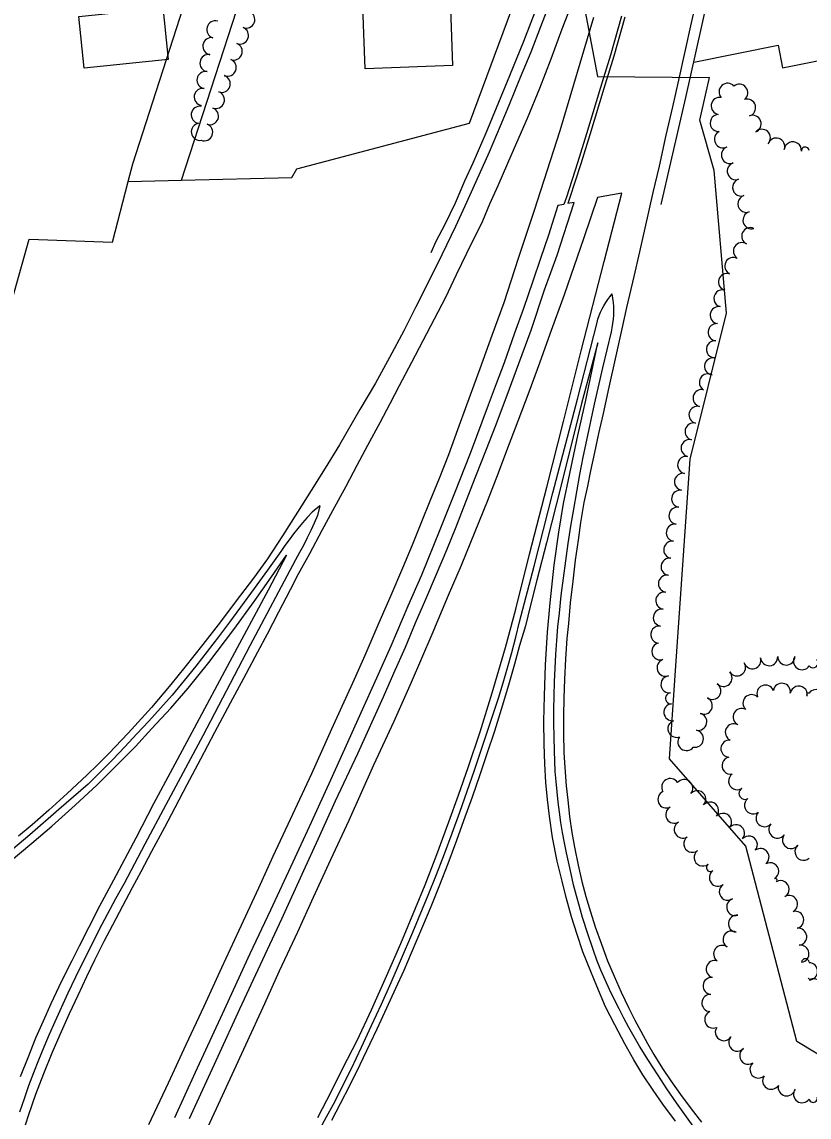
# Model space of a CAD drawing. Extents: x -25029 to 2274964, y -81170 to 687028.
# Drawn here: x -5665 to -4748, y -68392 to -67116 of the extents above; entities that cross this region are included whole.
import ezdxf

# ---------------------------------------------------------------- set-up
doc = ezdxf.new("R2010")
doc.units = 0
for name, color, linetype in [('81911BEA - RW_X_Fee_RW', 7, 'Continuous'), ('BLDG', 7, 'Continuous'), ('BR_X_Rail_Object', 7, 'Continuous'), ('GE_X_CL_2000', 7, 'Continuous'), ('INTERSTATE', 7, 'Continuous'), ('TREES', 7, 'Continuous')]:
    doc.layers.add(name, color=color, linetype=linetype)

msp = doc.modelspace()

# ---------------------------------------------------------------- linework, layer by layer
at = {"layer": '81911BEA - RW_X_Fee_RW'}
for p, q in [((-5144, -67234.1), (-5038.6, -66950.7)), ((-5038.6, -66950.7), (-4994.7, -67179.5)), ((-5536.3, -67281.3), (-5439.3, -66982.3)), ((-5479.4, -67300.5), (-5378.3, -66988.8)), ((-4994.7, -67179.5), (-4864.4, -67180.9)), ((-4875.5, -67230.4), (-4864.4, -67180.9)), ((-4859.1, -67289.1), (-4875.5, -67230.4)), ((-5344.9, -67287.3), (-5144, -67234.1)), ((-5350.8, -67297.2), (-5344.9, -67287.3)), ((-4844.5, -67455.4), (-4859.1, -67289.1)), ((-5770.8, -67773.7), (-5657, -67369.1)), ((-5657, -67369.1), (-5559.9, -67372.8)), ((-4887, -67625.2), (-4844.5, -67455.4)), ((-4904.2, -67877.1), (-4887, -67625.2)), ((-4910.8, -67974.3), (-4904.2, -67877.1)), ((-4822.1, -68076.1), (-4910.8, -67974.3)), ((-4788, -68206.7), (-4822.1, -68076.1)), ((-4762.7, -68303.4), (-4788, -68206.7)), ((-4374.3, -68540.4), (-4762.7, -68303.4))]:
    msp.add_line(p, q, dxfattribs=at)
for points in [[(-5559.9, -67372.8), (-5541.6, -67302.1), (-5536.3, -67281.3)], [(-5541.6, -67302.1), (-5479.4, -67300.5), (-5350.8, -67297.2)]]:
    msp.add_lwpolyline(points, dxfattribs=at)
at = {"layer": 'BLDG'}
for points in [[(-4748.4, -67163.2), (-4662.4, -67145.8), (-4667.6, -67119.9), (-4629.9, -67112.2), (-4620.4, -67159), (-4610.1, -67164.9), (-4539, -67150.5), (-4612.3, -66787.8), (-4748.4, -66815.3)], [(-4882.7, -67163), (-4784.5, -67143.2), (-4779.2, -67169.4), (-4748.4, -67163.2)]]:
    msp.add_lwpolyline(points, dxfattribs=at)
for points in [[(-5527.9, -66834.4), (-5524.2, -66870.4), (-5519.1, -66869.8), (-5518.1, -66880.1), (-5523.4, -66880.7), (-5494.9, -67160), (-5593, -67170), (-5599.1, -67109.8), (-5560.8, -67105.9), (-5566.8, -67046.8), (-5586.9, -67048.9), (-5592.1, -66998.1), (-5572.2, -66996.1), (-5575.2, -66966.7), (-5594.8, -66968.7), (-5607.7, -66842.5)], [(-5169, -67021.9), (-5163.6, -67167), (-5265.4, -67170.8), (-5270.9, -67025.8)]]:
    msp.add_lwpolyline(points, close=True, dxfattribs=at)
at = {"layer": 'BR_X_Rail_Object'}
for points in [[(-4920.5, -67328.7), (-4909.4, -67280), (-4892, -67204), (-4873.6, -67122.8), (-4856.8, -67045.3), (-4839, -66965.3), (-4826.1, -66909), (-4815.9, -66860.5), (-4806.5, -66815), (-4797.3, -66768.4), (-4788.1, -66721.3), (-4778.6, -66665.4), (-4773.2, -66637), (-4767.2, -66601.6), (-4761.9, -66565.8), (-4755.4, -66525.4), (-4749.7, -66483.9), (-4748.4, -66473.6)], [(-5048.3, -67088.4), (-5061.2, -67121.7), (-5072.7, -67151.3), (-5084.8, -67180.7), (-5098, -67213.4), (-5108.3, -67237.5), (-5121, -67267.7), (-5136.5, -67302.2), (-5149.2, -67330.7), (-5160.3, -67354.3), (-5176.3, -67387.5), (-5192.9, -67421.3), (-5206.3, -67448), (-5220.6, -67475.7), (-5237.2, -67506.9), (-5253.5, -67536.7), (-5271.8, -67567.6), (-5295.3, -67608.7), (-5311.9, -67635.7), (-5328.3, -67661.9), (-5344.4, -67687.1), (-5361.8, -67714.7), (-5379.4, -67741.4), (-5395.6, -67763.9), (-5415.7, -67790.5), (-5434.2, -67814.9), (-5454.7, -67841.3), (-5475.4, -67867.7), (-5491.8, -67887.7), (-5514.5, -67914.6), (-5541.5, -67944.4), (-5563.9, -67968), (-5576.8, -67980.8), (-5589.9, -67993.3)], [(-4878.6, -67086.6), (-4885.6, -67117.2), (-4893.3, -67150.6), (-4900.4, -67183.8), (-4907.5, -67214.9), (-4915.1, -67248.1), (-4923.1, -67284.2), (-4930.5, -67314.9), (-4939.8, -67356.5), (-4946, -67383.8), (-4952.4, -67412.5), (-4960.9, -67448.6), (-4967.1, -67477.2), (-4974.4, -67508.5), (-4981.6, -67541.5), (-4988.4, -67572.2), (-4993.5, -67595.6), (-4998.2, -67617.7), (-5003.1, -67638.9), (-5006.6, -67656.8), (-5010.6, -67676), (-5014.5, -67699.2), (-5017.2, -67719.6), (-5020.8, -67743), (-5023.6, -67767.6), (-5026.5, -67792.7), (-5028.7, -67816.7), (-5030.4, -67834.1), (-5032.1, -67857.9), (-5033.3, -67881.9), (-5034.2, -67903.2), (-5034.3, -67924.7), (-5034.4, -67944.7), (-5034, -67967.1), (-5032.9, -67984.6), (-5031.3, -68005.8), (-5029.5, -68022.3), (-5027.3, -68041.6), (-5024.8, -68060), (-5021.8, -68077.1), (-5017.3, -68098), (-5013, -68117.1), (-5008.5, -68134.7), (-5003, -68152.6), (-4997.4, -68170.1), (-4990.2, -68190.3), (-4983.2, -68209.7), (-4975.5, -68227.5), (-4967.2, -68246), (-4958.9, -68263.9), (-4951.4, -68278.7), (-4944.4, -68291.5), (-4936.8, -68305.8), (-4929.3, -68318.7), (-4919.1, -68334.9), (-4909.6, -68349.4), (-4898.3, -68365.4), (-4885.7, -68381.9), (-4873.7, -68397.4)], [(-5023.2, -67090.5), (-5036.4, -67124.7), (-5049.1, -67159.6), (-5062.6, -67193.7), (-5076.9, -67228.7), (-5089.3, -67256.9), (-5099.8, -67281.2), (-5110.9, -67307.2), (-5120.6, -67328.4), (-5128.9, -67348.3), (-5147.3, -67385.7), (-5159.3, -67410.7), (-5171.8, -67437), (-5185, -67462.2), (-5198.5, -67487.7), (-5211.6, -67512.6), (-5225.7, -67540.1), (-5236.7, -67560.9), (-5248.6, -67583), (-5262.8, -67609.3), (-5275.2, -67632.7), (-5288.2, -67657), (-5303.7, -67685.7), (-5315.9, -67708.6), (-5330.4, -67735.6), (-5343.7, -67759.3), (-5352.8, -67777.7), (-5366.5, -67803.6), (-5379.8, -67829.2), (-5390.9, -67850.1), (-5407.2, -67880.6), (-5422.6, -67909.5), (-5441.1, -67943.8), (-5457.4, -67974.7), (-5473.1, -68004.7), (-5487.3, -68031.4), (-5499.4, -68054.3), (-5514.2, -68082.3), (-5526.9, -68105.8), (-5536.8, -68124.6), (-5548.2, -68146.1), (-5559.7, -68168), (-5569.9, -68187.1), (-5580.8, -68208.8), (-5590.1, -68228.2), (-5600.2, -68249.9), (-5610.4, -68271.4), (-5621.2, -68295.8), (-5630.4, -68317.1), (-5640.2, -68341.2), (-5649.4, -68365.4), (-5657.7, -68389.1), (-5664.8, -68410.5)], [(-5065.8, -67099.6), (-5081.1, -67139.1), (-5097.2, -67179.1), (-5112.8, -67216.6), (-5124.8, -67245.6), (-5140, -67280.7), (-5149.7, -67301.6), (-5160.8, -67327.1), (-5172.8, -67352.2), (-5183.1, -67372), (-5189, -67385)], [(-5517.5, -68400.3), (-5494.7, -68351.7), (-5474.1, -68307), (-5453, -68262.3), (-5432.5, -68217.2), (-5412.1, -68173.8), (-5389.3, -68124.6), (-5372.8, -68087.7), (-5352.5, -68044.8), (-5327.6, -67991.5), (-5304.4, -67939.5), (-5278.1, -67881.6), (-5265.6, -67853.5), (-5249, -67815.7), (-5235.1, -67783.9), (-5221.8, -67751.8), (-5210.5, -67725.1), (-5199.6, -67698), (-5189.6, -67673.8), (-5178.9, -67647.3), (-5168.2, -67619.8), (-5157.7, -67590.9), (-5147.1, -67562), (-5131.6, -67519.7), (-5117.6, -67481), (-5103.7, -67442.7), (-5086.7, -67391.2), (-5068.1, -67335.3), (-5038.5, -67242.5), (-4999.1, -67110.6)], [(-4966.9, -67109.6), (-4979.8, -67154.7), (-4991.3, -67192.4), (-5007.6, -67246.5), (-5018.1, -67280.1), (-5031, -67320.3), (-5034, -67328.6)], [(-4963, -67110.6), (-4976, -67155.9), (-4987.5, -67193.6), (-5003.8, -67247.7), (-5014.3, -67281.3), (-5027.3, -67321.6), (-5029.4, -67327.7)]]:
    msp.add_lwpolyline(points, dxfattribs=at)
at = {"layer": 'GE_X_CL_2000'}
for points in [[(-5323, -68414), (-5310.6, -68391.1), (-5302.5, -68376.5), (-5281.6, -68335.1), (-5269.8, -68310.2), (-5258.1, -68285.1), (-5246.6, -68260), (-5235.3, -68234.8), (-5224.2, -68209.5), (-5210.1, -68176.4), (-5192.1, -68133.1), (-5182.5, -68109), (-5173.2, -68084.9), (-5164, -68060.8), (-5155.1, -68036.5), (-5146.5, -68012.1), (-5138, -67987.7), (-5129.8, -67963.2), (-5121.8, -67938.6), (-5116, -67921.1), (-5110.3, -67903.6), (-5104.9, -67886), (-5099.7, -67868.3), (-5094.8, -67850.5), (-5090.1, -67832.7), (-5085.7, -67814.8), (-5068.7, -67749.9), (-5046.7, -67664.4), (-5018.3, -67555.4), (-4995.4, -67466.3), (-4994.3, -67462.2), (-4992.9, -67458.2), (-4991.3, -67454.2), (-4989.5, -67450.4), (-4987.5, -67446.6), (-4985.3, -67443), (-4982.9, -67439.5), (-4980.4, -67436.1), (-4977.6, -67432.8)], [(-4883.4, -68402.2), (-4903, -68374.9), (-4914, -68358.6), (-4924.7, -68342.2), (-4935.4, -68325.6), (-4945.9, -68309), (-4952.1, -68298.3), (-4958.2, -68287.4), (-4964.1, -68276.5), (-4969.8, -68265.4), (-4975.4, -68254.3), (-4980.7, -68243), (-4985.8, -68231.7), (-4990.8, -68220.3), (-4995.5, -68208.8), (-5000, -68196.5), (-5006.3, -68178.1), (-5012.3, -68159.1), (-5016, -68146.4), (-5019.5, -68133.8), (-5022.7, -68121), (-5025.7, -68108.3), (-5031.1, -68083.8), (-5033.4, -68072), (-5035.5, -68060.2), (-5037.5, -68048.4), (-5039.2, -68036.6), (-5040.7, -68024.7), (-5042, -68012.8), (-5043.1, -68000.9), (-5044, -67989), (-5044.7, -67977.1), (-5045.1, -67965.1), (-5045.5, -67949), (-5045.6, -67933), (-5045.6, -67916.9), (-5045.3, -67900.8), (-5044.8, -67884.8), (-5044.2, -67868.7), (-5043.3, -67852.7), (-5042.2, -67836.6), (-5040.9, -67820.6), (-5039.3, -67804.6), (-5037, -67784.3), (-5034.6, -67764.1), (-5031.9, -67743.9), (-5029, -67723.7), (-5025.9, -67703.5), (-5022.6, -67683.4), (-5019.1, -67663.3), (-5015.4, -67643.2), (-5011.5, -67623.2), (-5007.4, -67603.2), (-4998.2, -67561.1), (-4988.6, -67519.1), (-4978.7, -67477.1), (-4977.7, -67472.3), (-4976.9, -67467.4), (-4976.4, -67462.4), (-4976, -67457.5), (-4975.9, -67452.6), (-4976, -67447.6), (-4976.3, -67442.7), (-4976.9, -67437.7), (-4977.6, -67432.8)], [(-5318.3, -67679.6), (-5327.4, -67687.1), (-5333.1, -67693.2), (-5338.6, -67699.4), (-5344, -67705.9), (-5349.1, -67712.4), (-5354.1, -67719.1), (-5358.9, -67726), (-5363.6, -67732.9), (-5379.1, -67754.5), (-5394.8, -67776.1), (-5410.6, -67797.6), (-5423.4, -67815), (-5436.3, -67832.3), (-5449.5, -67849.5), (-5462.9, -67866.5), (-5476.4, -67883.3), (-5490.2, -67900.1), (-5503.8, -67915.3), (-5517.5, -67930.4), (-5531.4, -67945.4), (-5545.4, -67960.3), (-5559.6, -67975), (-5573.9, -67989.5), (-5588.3, -68003.9), (-5622.2, -68033.5), (-5656.3, -68062.8), (-5690.5, -68091.9)], [(-5318.3, -67679.6), (-5321.2, -67690.8), (-5324.9, -67699.7), (-5328.8, -67708.4), (-5333, -67717.1), (-5337.3, -67725.7), (-5341.8, -67734.2), (-5346.5, -67742.6), (-5399.9, -67842.7), (-5418, -67877.7), (-5436.2, -67912.6), (-5454.7, -67947.4), (-5497.8, -68027.9), (-5522.1, -68073.7), (-5546.4, -68119.6), (-5556.3, -68137.5), (-5566, -68155.6), (-5575.2, -68173.2), (-5584.8, -68192), (-5594, -68210.4), (-5602.9, -68228.8), (-5611.7, -68247.4), (-5627, -68280.7), (-5633.6, -68295.4), (-5639.9, -68310.3), (-5646, -68325.2), (-5651.8, -68340.2), (-5657.5, -68355.3), (-5662.9, -68370.5), (-5668.1, -68385.8)]]:
    msp.add_lwpolyline(points, dxfattribs=at)
at = {"layer": 'INTERSTATE'}
for points in [[(-5320.7, -68392.1), (-5304.7, -68361.5), (-5291.5, -68334.7), (-5274.9, -68302.2), (-5258.3, -68266.7), (-5240.5, -68227.6), (-5223.8, -68189.6), (-5206.7, -68148.4), (-5195.6, -68121), (-5182.1, -68085.9), (-5168, -68047.7), (-5156.7, -68016.6), (-5145.1, -67983.4), (-5131.6, -67942.9), (-5117.6, -67897.6), (-5101.9, -67844.8), (-5090, -67800.2), (-5073.9, -67736), (-5054, -67658.1), (-5034.3, -67581.4), (-5013.7, -67499), (-4987, -67395), (-4966.6, -67315.4), (-4994.9, -67320.7), (-5010.6, -67367.7), (-5033.8, -67434), (-5050.3, -67479.9), (-5062.6, -67513.5), (-5074.8, -67547.2), (-5087.5, -67581.1), (-5100.8, -67615.6), (-5110.7, -67641.8), (-5123.4, -67674.8), (-5137.8, -67710.1), (-5153.8, -67749.2), (-5168.7, -67784.2), (-5187.8, -67829.5), (-5211.8, -67885.4), (-5232.1, -67930.8), (-5255.6, -67981.8), (-5284.6, -68046), (-5305.8, -68091.9), (-5326.1, -68136), (-5344.4, -68176.3), (-5365.7, -68221.6), (-5382.9, -68259.7), (-5405, -68308), (-5436.7, -68377.1), (-5463.4, -68434.8)], [(-5034, -67328.6), (-5041.1, -67330), (-5052.1, -67364.5), (-5061.1, -67391.7), (-5070.3, -67418.2), (-5081, -67449.7), (-5091.5, -67478.7), (-5103.5, -67513), (-5113, -67537.8), (-5122.1, -67562.6), (-5143, -67618.9), (-5161.5, -67665), (-5178.4, -67707.7), (-5200, -67760.3), (-5215.8, -67796.6), (-5235.5, -67843.1), (-5252.1, -67880.3), (-5270.4, -67920.8), (-5285.9, -67955.3), (-5305.9, -67999.1), (-5328.3, -68048.4), (-5349.9, -68094.7), (-5375.9, -68150.7), (-5399.7, -68201.6), (-5432, -68271.6), (-5463.4, -68339.5), (-5487.5, -68392.4)], [(-5470, -68393.2), (-5436.9, -68320.6), (-5411.3, -68265.6), (-5387.6, -68213.7), (-5362.7, -68160.6), (-5337, -68104.4), (-5320.3, -68067.8), (-5299.9, -68023.1), (-5274.1, -67968.3), (-5244, -67902), (-5232.1, -67874.7), (-5218.7, -67844.3), (-5206.8, -67815.8), (-5194.8, -67788.2), (-5182.4, -67759.1), (-5170.2, -67731), (-5159.6, -67704), (-5148.4, -67674.9), (-5136.5, -67645.3), (-5124.3, -67613.6), (-5113.5, -67586.9), (-5100.1, -67550.7), (-5086.6, -67514), (-5072.2, -67475.1), (-5056.5, -67428.2), (-5041.9, -67387.8), (-5022.2, -67326.3), (-5029.4, -67327.7)], [(-4904.1, -68396.5), (-4918.8, -68376.7), (-4930.2, -68360.2), (-4942.2, -68342.4), (-4952.4, -68325), (-4963.2, -68306.4), (-4974.7, -68284.2), (-4985.4, -68263), (-4995.7, -68239.2), (-5002.7, -68222.2), (-5011.8, -68199.3), (-5018.7, -68179), (-5025.3, -68158.2), (-5031.5, -68135.9), (-5036, -68117), (-5041.8, -68093.4), (-5047.4, -68065.9), (-5050.6, -68041.1), (-5053.1, -68021.8), (-5055, -68001.9), (-5056.3, -67980.1), (-5057, -67957.1), (-5057.3, -67930.6), (-5056.7, -67901), (-5055.6, -67865), (-5053.1, -67827), (-5049.9, -67792.5), (-5045.2, -67748.8), (-5039.7, -67710.3), (-5034.3, -67676.9), (-5027.2, -67642), (-5017.8, -67597.7), (-5008.6, -67556.8), (-4994.3, -67489.7), (-5013.3, -67560.7), (-5037.3, -67655.5), (-5054.4, -67722.6), (-5065.4, -67766.3), (-5073.1, -67796.8), (-5078.8, -67819.5), (-5085.7, -67842.3), (-5091.6, -67864.2), (-5098.5, -67888.7), (-5106.9, -67916.9), (-5114.9, -67942), (-5123.8, -67968.7), (-5132.1, -67993), (-5140.8, -68018.8), (-5151, -68046.4), (-5159.1, -68069.5), (-5169.2, -68096.5), (-5178.8, -68121.5), (-5189, -68146.9), (-5198.7, -68169.7), (-5211.9, -68200.8), (-5220.6, -68221), (-5230, -68241.8), (-5240.5, -68264.8), (-5251.9, -68289.3), (-5260, -68306.3), (-5271.6, -68330.8), (-5283.2, -68354.3), (-5294.5, -68376.2), (-5304.6, -68395.6)], [(-5471.6, -67892.1), (-5447.5, -67862.2), (-5418.5, -67823.6), (-5394.9, -67791.3), (-5374.6, -67762.3), (-5357.2, -67737.1), (-5378.5, -67778.1), (-5423, -67860.8), (-5464.8, -67938.7), (-5489.8, -67985.7), (-5511.9, -68026.8), (-5532.5, -68066.8), (-5558.6, -68115.6), (-5574.9, -68146.1), (-5587.4, -68170.3), (-5598.8, -68192.5), (-5607.2, -68209.7), (-5619.3, -68233.3), (-5631.7, -68259.7), (-5640.6, -68280), (-5649.4, -68299.7), (-5658.5, -68322.4), (-5667.2, -68344.8)], [(-5682.7, -68096.6), (-5653.8, -68072.6), (-5630.4, -68052.8), (-5603.3, -68028.2), (-5577.6, -68004.8), (-5551.8, -67978.8), (-5533.2, -67960), (-5514, -67939), (-5491.7, -67915.3), (-5471.6, -67892.1)], [(-5589.9, -67993.3), (-5612.5, -68014.9), (-5633.9, -68034.3), (-5653.5, -68051.3), (-5669.5, -68064.6)]]:
    msp.add_lwpolyline(points, dxfattribs=at)
at = {"layer": 'TREES'}
for centre, radius, start, end in [((-5440.1, -67124.9), 10, 73.5491, 253.5491), ((-5404, -67113.3), 10, 248.1743, 68.1743), ((-5411.4, -67131.9), 10, 248.1751, 68.1751), ((-5444.6, -67144.4), 10, 80.3452, 260.3452), ((-5418.6, -67150.6), 9.99, 249.5514, 69.5514), ((-5448, -67164.1), 10, 80.3452, 260.3452), ((-5425.6, -67169.3), 10, 249.5514, 69.5514), ((-5451.4, -67183.8), 10, 80.3452, 260.3452), ((-5432.6, -67188.2), 10, 250.016, 70.016), ((-5429.2, -67178.7), 0.0857, 249.5514, 69.5514), ((-4843.3, -67197.5), 10, 42.0827, 222.0827), ((-4829.7, -67198.6), 10, 308.6686, 128.6686), ((-5454.7, -67203.5), 10, 80.3452, 260.3452), ((-5439.4, -67207), 10, 250.016, 70.016), ((-4852.5, -67214), 10, 79.9719, 259.9719), ((-5458.1, -67224.3), 10, 81.3983, 261.3983), ((-5456.5, -67213.9), 0.554, 80.3452, 260.3452), ((-5446.3, -67225.8), 10, 250.016, 70.016), ((-4820.6, -67216), 10, 286.1471, 106.1471), ((-4853.6, -67233.8), 10, 93.6001, 273.6001), ((-4814.2, -67234.9), 10, 291.4347, 111.4347), ((-5458, -67244.1), 10, 98.7389, 278.7389), ((-5453.1, -67244.6), 10, 250.016, 70.016), ((-4803.4, -67251.1), 10, 316.1133, 136.1133), ((-4848.6, -67252.8), 10, 116.0192, 296.0192), ((-4786.7, -67261.3), 10, 340.8773, 160.8773), ((-4767.3, -67265.7), 10, 353.8649, 173.8649), ((-4840.5, -67271.1), 10, 111.5956, 291.5956), ((-4752.9, -67266.4), 4.52, 5.0917, 185.0917), ((-4833.7, -67289.9), 10, 108.1362, 288.1362), ((-4827.5, -67308.9), 10, 108.1349, 288.1349), ((-4821.3, -67327.9), 10, 108.1349, 288.1349), ((-4815.4, -67347), 10, 106.1167, 286.1167), ((-4816.9, -67365.7), 10, 64.8598, 244.8598), ((-4826.6, -67383.1), 10, 56.7642, 236.7642), ((-4836.6, -67400.4), 10, 63.0185, 243.0185), ((-4843.9, -67418.9), 10, 74.1814, 254.1814), ((-4849.3, -67438.1), 10, 74.1843, 254.1843), ((-4853.6, -67457.6), 10, 80.9631, 260.9631), ((-4856.1, -67477.5), 10, 84.8956, 264.8956), ((-4858, -67497.4), 10, 83.9755, 263.9755), ((-4860.1, -67517.3), 10, 83.9753, 263.9753), ((-4866.2, -67535.9), 10, 59.7092, 239.7092), ((-4873.6, -67554.2), 10, 76.5521, 256.5521), ((-4878.3, -67573.7), 10, 76.5521, 256.5521), ((-4882.9, -67593.1), 9.99, 76.5521, 256.5521), ((-4887.5, -67612.5), 10, 76.5521, 256.5521), ((-4891.6, -67632.1), 10, 79.797, 259.797), ((-4895.2, -67651.8), 10, 79.8009, 259.8009), ((-4898.5, -67671.5), 10, 81.1509, 261.1509), ((-4901.6, -67691.3), 10, 81.1509, 261.1509), ((-4904.7, -67711), 10, 81.1509, 261.1509), ((-4907.7, -67730.8), 10, 81.1509, 261.1509), ((-4910.8, -67750.6), 10, 81.1509, 261.1509), ((-4913.9, -67770.3), 10, 81.1509, 261.1509), ((-4917, -67790.1), 10, 81.1509, 261.1509), ((-4919.9, -67809.9), 10, 81.7788, 261.7788), ((-4922.8, -67829.7), 10, 81.7789, 261.7789), ((-4921.6, -67849.2), 10, 105.4098, 285.4098), ((-4794.9, -67855.9), 10, 184.0456, 4.0456), ((-4774.9, -67855.1), 10, 180.5413, 0.5413), ((-4756.6, -67860.6), 10, 145.8741, 325.874), ((-4915.5, -67868.2), 10, 109.8778, 289.8778), ((-4832.4, -67867.8), 10, 212.3593, 32.3593), ((-4814.4, -67859.5), 10, 197.166, 17.166), ((-4743.8, -67862.5), 5.87, 218.8245, 38.8245), ((-4911, -67887.6), 10, 96.0375, 276.0375), ((-4848.1, -67880.1), 10, 223.6486, 43.6486), ((-4861.1, -67895.2), 10, 235.1153, 55.1153), ((-4799.2, -67898.5), 10, 22.3186, 202.3186), ((-4780.1, -67896.3), 10, 350.6989, 170.6989), ((-4760.4, -67899.6), 10, 350.7983, 170.7983), ((-4740.1, -67903.7), 10, 325.5217, 145.5217), ((-4909.3, -67903.9), 6.36, 96.0375, 276.0375), ((-4871.1, -67912.4), 10, 244.418, 64.418), ((-4815.4, -67909.6), 10, 46.4385, 226.4385), ((-4749.4, -67899.6), 1.88, 55.3189, 235.3189), ((-4907.5, -67920.1), 10, 96.4116, 276.4116), ((-4826.9, -67925.6), 10, 62.17, 242.17), ((-4902.9, -67939.4), 10, 110.607, 290.607), ((-4877.5, -67931.2), 10, 257.9164, 77.9164), ((-4881.4, -67950.8), 10, 259.3854, 79.3854), ((-4836, -67943.5), 10, 64.0558, 244.0558), ((-4891.3, -67954.7), 10, 143.5918, 323.5918), ((-4841.1, -67962.5), 10, 85.8678, 265.8678), ((-4839.8, -67982.2), 10, 101.2524, 281.2524), ((-4832.2, -68000.3), 10, 124.6734, 304.6734), ((-4910.1, -68007.3), 10, 31.3859, 211.3859), ((-4893.9, -68008.5), 10, 320.1447, 140.1447), ((-4823.1, -68014.6), 6.99, 119.7069, 299.7069), ((-4914.5, -68021.6), 10, 114.3944, 294.3944), ((-4878.7, -68021.5), 10, 318.7399, 138.7399), ((-4813.6, -68028.6), 10, 126.9189, 306.9189), ((-4905.4, -68039.4), 10, 119.8443, 299.8443), ((-4863.7, -68034.7), 10, 318.7399, 138.7399), ((-4848.6, -68047.9), 10, 318.7399, 138.7399), ((-4800.2, -68043.4), 10, 137.325, 317.325), ((-4895.5, -68056.7), 10, 119.8859, 299.8859), ((-4833.6, -68061), 10, 318.7399, 138.7399), ((-4785.2, -68056.6), 10, 140.0354, 320.0354), ((-4884.4, -68073.3), 10, 127.4383, 307.4383), ((-4818.6, -68074.2), 10, 318.7399, 138.7399), ((-4769.4, -68068.9), 10, 144.0258, 324.0258), ((-4872.2, -68089.2), 10, 127.4383, 307.4383), ((-4805, -68088.8), 10, 307.1733, 127.1733), ((-4754.9, -68082.4), 10, 130.5083, 310.5083), ((-4863.3, -68100.9), 4.73, 127.4383, 307.4383), ((-4793.8, -68105.3), 10, 300.977, 120.977), ((-4854.5, -68112.7), 10, 126.4945, 306.4945), ((-4843, -68129.1), 10, 123.2092, 303.2092), ((-4787.7, -68115.7), 2.03, 300.1647, 120.1647), ((-4781.6, -68126.1), 10, 300.1647, 120.1647), ((-4771.7, -68143.4), 10, 299.2921, 119.2921), ((-4834.4, -68147), 10, 108.32, 288.32), ((-4832.4, -68166.4), 10, 83.7661, 263.7661), ((-4764.6, -68161.9), 10, 282.8752, 102.8752), ((-4761.1, -68181.6), 10, 277.2214, 97.2214), ((-4838.6, -68184.9), 10, 59.1775, 239.1775), ((-4849.6, -68201.6), 10, 53.6343, 233.6343), ((-4758.5, -68201.4), 10, 277.3887, 97.3887), ((-4858.3, -68219.2), 10, 73.8509, 253.8509), ((-4752.8, -68211.6), 4.46, 3.7207, 176.2793), ((-4748.4, -68221.9), 10, 270.0333, 89.9667), ((-4861.9, -68238.8), 10, 85.6969, 265.6969), ((-4748.9, -68229.5), 0.649, 206.4734, 333.5266), ((-4743.3, -68240.5), 10, 300.5196, 120.4423), ((-4863.3, -68258.7), 10, 86.2266, 266.2266), ((-4860, -68277.9), 10, 113.2064, 293.2064), ((-4847.7, -68292.6), 10, 146.3647, 326.3647), ((-4832, -68304.9), 10, 137.4184, 317.4184), ((-4819.2, -68320.1), 10, 123.0126, 303.0126), ((-4807.3, -68336.1), 10, 130.2711, 310.2711), ((-4792.5, -68349.2), 10, 146.6516, 326.6516), ((-4774.4, -68356.9), 10, 167.4998, 347.4998), ((-4756.5, -68364.9), 10, 144.3689, 324.3689), ((-4743.6, -68369.5), 4.95, 194.101, 14.101)]:
    msp.add_arc(centre, radius, start, end, dxfattribs=at)

doc.saveas('drawing.dxf')
